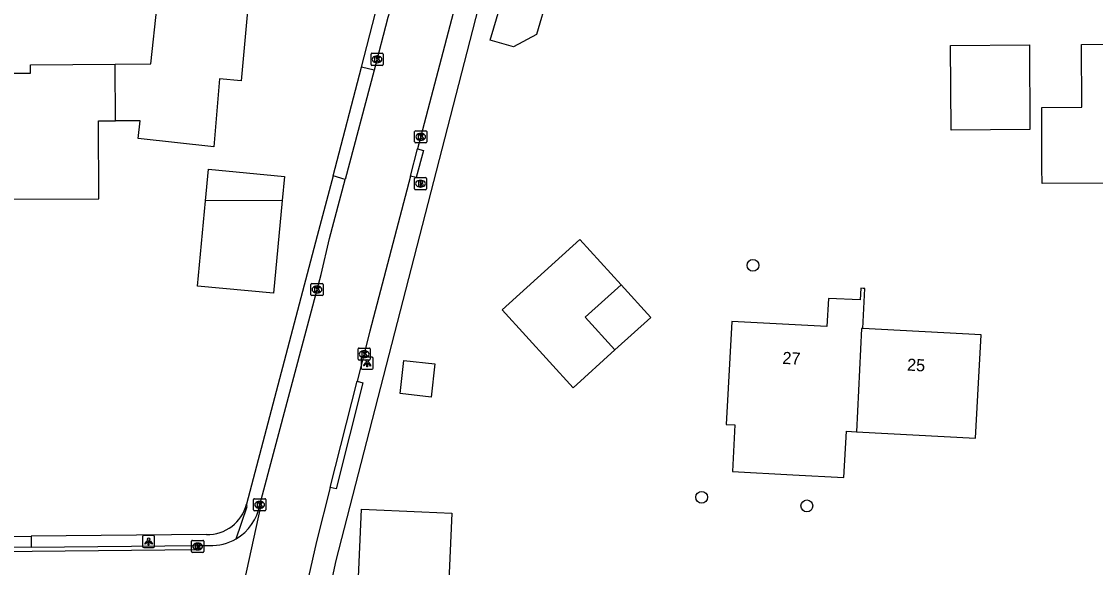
# Model space of a CAD drawing. Extents: x 157321 to 158827, y 386650 to 388532.
# Drawn here: x 157864.7 to 157953.4, y 387870.6 to 387915.7 of the extents above; entities that cross this region are included whole.
import ezdxf

# ---------------------------------------------------------------- set-up
doc = ezdxf.new("R2010")
doc.units = 0
for name, color, linetype in [('IMGEO_Boom', 7, 'Continuous'), ('IMGEO_Brandkraan', 7, 'Continuous'), ('IMGEO_Kolk', 7, 'Continuous'), ('IMGEO_Lichtpunt', 7, 'Continuous'), ('IMGEO_Pand', 7, 'Continuous'), ('IMGEO_Pand_nummerreeks', 7, 'Continuous'), ('IMGEO_Pand_overbouw', 7, 'Continuous'), ('IMGEO_Rijbaan_lokaal_open', 7, 'Continuous'), ('IMGEO_Voetpad_open', 7, 'Continuous')]:
    doc.layers.add(name, color=color, linetype=linetype)

msp = doc.modelspace()

# ---------------------------------------------------------------- linework, layer by layer
at = {"layer": 'IMGEO_Boom'}
for centre in [(157925.139, 387895.56), (157920.905, 387876.395), (157929.593, 387875.683)]:
    msp.add_circle(centre, 0.489, dxfattribs=at)
at = {"layer": 'IMGEO_Brandkraan'}
for p, q in [((157897.26, 387902.814), (157898.112, 387902.814)), ((157897.185, 387901.888), (157897.185, 387902.74)), ((157897.696, 387902.034), (157897.671, 387902.034)), ((157897.673, 387902.594), (157897.698, 387902.594)), ((157898.186, 387902.74), (157898.186, 387901.888)), ((157898.112, 387901.814), (157897.26, 387901.814))]:
    msp.add_line(p, q, dxfattribs=at)
for points in [[(157897.26, 387902.814), (157898.112, 387902.814)], [(157897.185, 387901.888), (157897.185, 387902.74)], [(157897.533, 387902.514), (157897.533, 387902.114), (157897.746, 387902.114)], [(157897.764, 387902.514), (157897.533, 387902.514)], [(157897.712, 387902.433), (157897.658, 387902.433), (157897.658, 387902.357)], [(157897.658, 387902.357), (157897.711, 387902.357)], [(157897.72, 387902.281), (157897.658, 387902.281), (157897.658, 387902.2)], [(157897.658, 387902.2), (157897.72, 387902.2)], [(157898.186, 387902.74), (157898.186, 387901.888)], [(157898.112, 387901.814), (157897.26, 387901.814)]]:
    msp.add_lwpolyline(points, dxfattribs=at)
for centre, radius, start, end in [((157897.262, 387902.738), 0.0765, 91.55205, 178.44795), ((157897.262, 387902.738), 0.0765, 91.55205, 178.44795), ((157898.11, 387902.738), 0.0765, 1.55205, 88.44795), ((157898.11, 387902.738), 0.0765, 1.55205, 88.44795), ((157897.262, 387901.89), 0.0765, 181.55205, 268.44795), ((157897.262, 387901.89), 0.0765, 181.55205, 268.44795), ((157897.713, 387902.395), 0.0379, 267.82845, 90.93552), ((157897.721, 387902.24), 0.0404, 269.87594, 90.50774), ((157897.752, 387902.365), 0.251, 268.66757, 293.53466), ((157897.768, 387902.369), 0.145, 59.4692, 91.53667), ((157897.793, 387902.416), 0.0922, 285.51372, 58.15012), ((157897.798, 387902.224), 0.105, 301.31148, 78.98903), ((157898.11, 387901.89), 0.0765, 271.55205, 358.44795), ((157898.11, 387901.89), 0.0765, 271.55205, 358.44795)]:
    msp.add_arc(centre, radius, start, end, dxfattribs=at)
for centre, major_axis, ratio, start_param, end_param in [((157897.672, 387902.314), (-0.387, 0.002), 0.722429, 4.712389, 7.853982), ((157897.697, 387902.314), (-0.39, 0.002), 0.717154, 1.570796, 4.712389)]:
    msp.add_ellipse(centre, major_axis=major_axis, ratio=ratio, start_param=start_param, end_param=end_param, dxfattribs=at)
at = {"layer": 'IMGEO_Kolk'}
for p, q in [((157893.602, 387912.157), (157893.602, 387913.009)), ((157893.677, 387913.083), (157894.529, 387913.083)), ((157894.09, 387912.863), (157894.115, 387912.863)), ((157894.603, 387913.009), (157894.603, 387912.157)), ((157894.529, 387912.083), (157893.677, 387912.083)), ((157894.113, 387912.303), (157894.088, 387912.303)), ((157897.205, 387905.757), (157897.205, 387906.609)), ((157897.28, 387906.683), (157898.132, 387906.683)), ((157897.693, 387906.463), (157897.718, 387906.463)), ((157898.206, 387906.609), (157898.206, 387905.757)), ((157898.132, 387905.683), (157897.28, 387905.683)), ((157897.716, 387905.903), (157897.691, 387905.903)), ((157888.639, 387893.137), (157888.639, 387893.989)), ((157888.714, 387894.063), (157889.566, 387894.063)), ((157889.64, 387893.989), (157889.64, 387893.137)), ((157889.566, 387893.063), (157888.714, 387893.063)), ((157889.15, 387893.283), (157889.125, 387893.283)), ((157889.127, 387893.843), (157889.152, 387893.843)), ((157892.535, 387887.8), (157892.535, 387888.652)), ((157892.61, 387888.726), (157893.462, 387888.726)), ((157893.536, 387888.652), (157893.536, 387887.8)), ((157893.462, 387887.726), (157892.61, 387887.726)), ((157893.046, 387887.946), (157893.021, 387887.946)), ((157893.023, 387888.506), (157893.048, 387888.506)), ((157883.904, 387875.349), (157883.904, 387876.201)), ((157883.979, 387876.275), (157884.831, 387876.275)), ((157884.905, 387876.201), (157884.905, 387875.349)), ((157884.831, 387875.275), (157883.979, 387875.275)), ((157884.415, 387875.495), (157884.39, 387875.495)), ((157884.392, 387876.055), (157884.417, 387876.055)), ((157878.784, 387871.907), (157878.784, 387872.759)), ((157878.859, 387872.833), (157879.711, 387872.833)), ((157879.272, 387872.613), (157879.297, 387872.613)), ((157879.785, 387872.759), (157879.785, 387871.907)), ((157879.711, 387871.833), (157878.859, 387871.833)), ((157879.295, 387872.053), (157879.27, 387872.053))]:
    msp.add_line(p, q, dxfattribs=at)
for points in [[(157893.602, 387912.157), (157893.602, 387913.009)], [(157893.677, 387913.083), (157894.529, 387913.083)], [(157893.923, 387912.783), (157894.046, 387912.783), (157894.046, 387912.632), (157894.176, 387912.783), (157894.34, 387912.783), (157894.194, 387912.632), (157894.347, 387912.383), (157894.195, 387912.383), (157894.11, 387912.547), (157894.046, 387912.48), (157894.046, 387912.383), (157893.923, 387912.383), (157893.923, 387912.783)], [(157894.603, 387913.009), (157894.603, 387912.157)], [(157894.529, 387912.083), (157893.677, 387912.083)], [(157897.205, 387905.757), (157897.205, 387906.609)], [(157897.28, 387906.683), (157898.132, 387906.683)], [(157897.526, 387906.383), (157897.649, 387906.383), (157897.649, 387906.232), (157897.779, 387906.383), (157897.943, 387906.383), (157897.797, 387906.232), (157897.95, 387905.983), (157897.798, 387905.983), (157897.713, 387906.147), (157897.649, 387906.08), (157897.649, 387905.983), (157897.526, 387905.983), (157897.526, 387906.383)], [(157898.206, 387906.609), (157898.206, 387905.757)], [(157898.132, 387905.683), (157897.28, 387905.683)], [(157888.639, 387893.137), (157888.639, 387893.989)], [(157888.714, 387894.063), (157889.566, 387894.063)], [(157889.64, 387893.989), (157889.64, 387893.137)], [(157889.566, 387893.063), (157888.714, 387893.063)], [(157888.96, 387893.763), (157889.083, 387893.763), (157889.083, 387893.612), (157889.213, 387893.763), (157889.377, 387893.763), (157889.231, 387893.612), (157889.384, 387893.363), (157889.232, 387893.363), (157889.147, 387893.527), (157889.083, 387893.46), (157889.083, 387893.363), (157888.96, 387893.363), (157888.96, 387893.763)], [(157892.535, 387887.8), (157892.535, 387888.652)], [(157892.61, 387888.726), (157893.462, 387888.726)], [(157893.536, 387888.652), (157893.536, 387887.8)], [(157893.462, 387887.726), (157892.61, 387887.726)], [(157892.856, 387888.426), (157892.979, 387888.426), (157892.979, 387888.275), (157893.109, 387888.426), (157893.273, 387888.426), (157893.127, 387888.275), (157893.28, 387888.026), (157893.128, 387888.026), (157893.043, 387888.19), (157892.979, 387888.123), (157892.979, 387888.026), (157892.856, 387888.026), (157892.856, 387888.426)], [(157883.904, 387875.349), (157883.904, 387876.201)], [(157883.979, 387876.275), (157884.831, 387876.275)], [(157884.905, 387876.201), (157884.905, 387875.349)], [(157884.831, 387875.275), (157883.979, 387875.275)], [(157884.225, 387875.975), (157884.348, 387875.975), (157884.348, 387875.824), (157884.478, 387875.975), (157884.642, 387875.975), (157884.496, 387875.824), (157884.649, 387875.575), (157884.497, 387875.575), (157884.412, 387875.739), (157884.348, 387875.672), (157884.348, 387875.575), (157884.225, 387875.575), (157884.225, 387875.975)], [(157878.784, 387871.907), (157878.784, 387872.759)], [(157878.859, 387872.833), (157879.711, 387872.833)], [(157879.785, 387872.759), (157879.785, 387871.907)], [(157879.711, 387871.833), (157878.859, 387871.833)], [(157879.105, 387872.533), (157879.228, 387872.533), (157879.228, 387872.382), (157879.358, 387872.533), (157879.522, 387872.533), (157879.376, 387872.382), (157879.529, 387872.133), (157879.377, 387872.133), (157879.292, 387872.297), (157879.228, 387872.23), (157879.228, 387872.133), (157879.105, 387872.133), (157879.105, 387872.533)]]:
    msp.add_lwpolyline(points, dxfattribs=at)
for centre, start, end in [((157893.679, 387913.007), 91.55205, 178.44795), ((157893.679, 387913.007), 91.55205, 178.44795), ((157894.527, 387913.007), 1.55205, 88.44795), ((157894.527, 387913.007), 1.55205, 88.44795), ((157893.679, 387912.159), 181.55205, 268.44795), ((157893.679, 387912.159), 181.55205, 268.44795), ((157894.527, 387912.159), 271.55205, 358.44795), ((157894.527, 387912.159), 271.55205, 358.44795), ((157897.282, 387906.607), 91.55205, 178.44795), ((157897.282, 387906.607), 91.55205, 178.44795), ((157898.13, 387906.607), 1.55205, 88.44795), ((157898.13, 387906.607), 1.55205, 88.44795), ((157897.282, 387905.759), 181.55205, 268.44795), ((157897.282, 387905.759), 181.55205, 268.44795), ((157898.13, 387905.759), 271.55205, 358.44795), ((157898.13, 387905.759), 271.55205, 358.44795), ((157888.716, 387893.987), 91.55205, 178.44795), ((157888.716, 387893.987), 91.55205, 178.44795), ((157889.564, 387893.987), 1.55205, 88.44795), ((157889.564, 387893.987), 1.55205, 88.44795), ((157888.716, 387893.139), 181.55205, 268.44795), ((157888.716, 387893.139), 181.55205, 268.44795), ((157889.564, 387893.139), 271.55205, 358.44795), ((157889.564, 387893.139), 271.55205, 358.44795), ((157892.612, 387888.65), 91.55205, 178.44795), ((157892.612, 387888.65), 91.55205, 178.44795), ((157893.46, 387888.65), 1.55205, 88.44795), ((157893.46, 387888.65), 1.55205, 88.44795), ((157892.612, 387887.802), 181.55205, 268.44795), ((157892.612, 387887.802), 181.55205, 268.44795), ((157893.46, 387887.802), 271.55205, 358.44795), ((157893.46, 387887.802), 271.55205, 358.44795), ((157883.981, 387876.199), 91.55205, 178.44795), ((157883.981, 387876.199), 91.55205, 178.44795), ((157884.829, 387876.199), 1.55205, 88.44795), ((157884.829, 387876.199), 1.55205, 88.44795), ((157883.981, 387875.351), 181.55205, 268.44795), ((157883.981, 387875.351), 181.55205, 268.44795), ((157884.829, 387875.351), 271.55205, 358.44795), ((157884.829, 387875.351), 271.55205, 358.44795), ((157878.861, 387872.757), 91.55205, 178.44795), ((157878.861, 387872.757), 91.55205, 178.44795), ((157879.709, 387872.757), 1.55205, 88.44795), ((157879.709, 387872.757), 1.55205, 88.44795), ((157878.861, 387871.909), 181.55205, 268.44795), ((157878.861, 387871.909), 181.55205, 268.44795), ((157879.709, 387871.909), 271.55205, 358.44795), ((157879.709, 387871.909), 271.55205, 358.44795)]:
    msp.add_arc(centre, 0.0765, start, end, dxfattribs=at)
for centre, major_axis, ratio, start_param, end_param in [((157894.089, 387912.583), (-0.387, 0.002), 0.722429, 4.712389, 7.853982), ((157894.114, 387912.583), (-0.39, 0.002), 0.717154, 1.570796, 4.712389), ((157897.692, 387906.183), (-0.387, 0.002), 0.722429, 4.712389, 7.853982), ((157897.717, 387906.183), (-0.39, 0.002), 0.717154, 1.570796, 4.712389), ((157889.126, 387893.563), (-0.387, 0.002), 0.722429, 4.712389, 7.853982), ((157889.151, 387893.563), (-0.39, 0.002), 0.717154, 1.570796, 4.712389), ((157893.022, 387888.226), (-0.387, 0.002), 0.722429, 4.712389, 7.853982), ((157893.047, 387888.226), (-0.39, 0.002), 0.717154, 1.570796, 4.712389), ((157884.391, 387875.775), (-0.387, 0.002), 0.722429, 4.712389, 7.853982), ((157884.416, 387875.775), (-0.39, 0.002), 0.717154, 1.570796, 4.712389), ((157879.271, 387872.333), (-0.387, 0.002), 0.722429, 4.712389, 7.853982), ((157879.296, 387872.333), (-0.39, 0.002), 0.717154, 1.570796, 4.712389)]:
    msp.add_ellipse(centre, major_axis=major_axis, ratio=ratio, start_param=start_param, end_param=end_param, dxfattribs=at)
at = {"layer": 'IMGEO_Lichtpunt'}
for p, q in [((157892.787, 387887.869), (157892.787, 387887.062)), ((157892.787, 387887.869), (157892.787, 387887.062)), ((157893.689, 387887.964), (157892.881, 387887.964)), ((157893.689, 387887.964), (157892.881, 387887.964)), ((157893.783, 387887.062), (157893.783, 387887.869)), ((157893.783, 387887.062), (157893.783, 387887.869)), ((157892.881, 387886.968), (157893.689, 387886.968)), ((157892.881, 387886.968), (157893.689, 387886.968)), ((157874.732, 387873.133), (157874.732, 387872.326)), ((157874.732, 387873.133), (157874.732, 387872.326)), ((157875.634, 387873.228), (157874.826, 387873.228)), ((157875.634, 387873.228), (157874.826, 387873.228)), ((157875.728, 387872.326), (157875.728, 387873.133)), ((157875.728, 387872.326), (157875.728, 387873.133)), ((157874.826, 387872.232), (157875.634, 387872.232)), ((157874.826, 387872.232), (157875.634, 387872.232))]:
    msp.add_line(p, q, dxfattribs=at)
for points in [[(157893.161, 387887.533), (157893.2, 387887.505), (157893.012, 387887.243), (157892.974, 387887.27), (157893.161, 387887.533)], [(157893.263, 387887.485), (157893.31, 387887.485), (157893.31, 387887.163), (157893.263, 387887.163), (157893.263, 387887.485)], [(157893.373, 387887.505), (157893.411, 387887.532), (157893.598, 387887.27), (157893.559, 387887.242), (157893.373, 387887.505)], [(157875.106, 387872.797), (157875.145, 387872.769), (157874.957, 387872.507), (157874.919, 387872.534), (157875.106, 387872.797)], [(157875.208, 387872.749), (157875.255, 387872.749), (157875.255, 387872.427), (157875.208, 387872.427), (157875.208, 387872.749)], [(157875.318, 387872.769), (157875.356, 387872.796), (157875.543, 387872.534), (157875.504, 387872.506), (157875.318, 387872.769)]]:
    msp.add_lwpolyline(points, dxfattribs=at)
for centre in [(157893.286, 387887.667), (157875.231, 387872.931)]:
    msp.add_circle(centre, 0.0994, dxfattribs=at)
for centre, start, end in [((157892.881, 387887.869), 90, 180), ((157892.881, 387887.869), 90, 180), ((157893.689, 387887.869), 0, 90), ((157893.689, 387887.869), 0, 90), ((157892.881, 387887.062), 180, 270), ((157892.881, 387887.062), 180, 270), ((157893.689, 387887.062), 270, 0), ((157893.689, 387887.062), 270, 360), ((157874.826, 387873.133), 90, 180), ((157874.826, 387873.133), 90, 180), ((157875.634, 387873.133), 0, 90), ((157875.634, 387873.133), 0, 90), ((157874.826, 387872.326), 180, 270), ((157874.826, 387872.326), 180, 270), ((157875.634, 387872.326), 270, 0), ((157875.634, 387872.326), 270, 360)]:
    msp.add_arc(centre, 0.0946, start, end, dxfattribs=at)
at = {"layer": 'IMGEO_Pand'}
for points in [[(157872.485, 387912.196), (157875.425, 387912.22), (157876.476, 387921.936), (157882.02, 387921.437)], [(157882.029, 387919.298), (157881.877, 387917.614), (157883.477, 387917.47), (157882.876, 387910.809), (157881.078, 387910.972), (157880.616, 387905.364), (157874.372, 387906.031), (157874.523, 387907.509), (157872.507, 387907.501)], [(157903.443, 387914.175), (157904.782, 387918.743), (157908.172, 387917.749), (157907.263, 387914.648), (157905.375, 387913.609), (157903.443, 387914.175)], [(157941.516, 387906.738), (157941.467, 387913.731), (157947.968, 387913.793), (157948.001, 387906.783), (157941.516, 387906.738)], [(157958.547, 387904.282), (157955.232, 387904.268), (157955.24, 387902.349), (157949.012, 387902.324), (157949.009, 387903.595), (157948.995, 387908.594), (157952.303, 387908.644), (157952.273, 387913.81), (157958.5, 387913.861), (157958.525, 387908.676)], [(157851.068, 387909.577), (157851.399, 387909.576), (157856.148, 387909.563), (157856.159, 387913.343), (157861.669, 387913.338), (157861.664, 387911.455), (157865.484, 387911.445), (157865.486, 387912.14), (157872.485, 387912.196)], [(157872.507, 387907.501), (157872.485, 387912.196)], [(157851.035, 387903.944), (157851.135, 387903.944), (157855.469, 387903.944), (157855.432, 387899.553), (157860.684, 387899.577), (157860.696, 387901.022), (157871.112, 387901.063), (157871.086, 387907.495), (157872.507, 387907.501)], [(157879.925, 387900.905), (157880.166, 387903.496), (157886.466, 387902.916), (157886.273, 387900.914)], [(157886.273, 387900.914), (157885.536, 387893.257), (157879.267, 387893.843), (157879.925, 387900.905)], [(157886.273, 387900.914), (157879.925, 387900.905)], [(157910.282, 387885.431), (157904.426, 387891.879), (157910.845, 387897.707), (157914.246, 387893.961), (157911.285, 387891.272), (157913.739, 387888.57), (157910.282, 387885.431)], [(157934.205, 387890.336), (157934.385, 387893.645), (157934.255, 387893.652), (157934.056, 387893.663), (157934.004, 387892.705), (157931.367, 387892.818), (157931.238, 387890.501), (157923.41, 387890.934), (157922.937, 387882.408), (157923.656, 387882.368), (157923.443, 387878.525), (157928.436, 387878.248), (157932.649, 387878.015), (157932.863, 387881.857), (157933.682, 387881.812)], [(157934.205, 387890.336), (157934.095, 387890.342), (157933.682, 387881.812)], [(157933.682, 387881.812), (157943.527, 387881.266), (157943.724, 387884.826), (157944.001, 387889.818), (157934.205, 387890.336)], [(157898.576, 387884.671), (157896.015, 387884.958), (157896.323, 387887.711), (157898.884, 387887.424), (157898.576, 387884.671)], [(157897.256, 387862.17), (157892.26, 387862.385), (157892.331, 387864.026), (157891.148, 387864.077), (157891.288, 387867.344), (157892.465, 387867.293), (157892.814, 387875.399), (157897.81, 387875.185), (157900.27, 387875.079), (157899.71, 387862.065), (157897.256, 387862.17)]]:
    msp.add_lwpolyline(points, dxfattribs=at)
at = {"layer": 'IMGEO_Pand_overbouw'}
msp.add_lwpolyline([(157914.246, 387893.961), (157911.285, 387891.272), (157913.739, 387888.57), (157916.7, 387891.258)], close=True, dxfattribs=at)
at = {"layer": 'IMGEO_Rijbaan_lokaal_open'}
for points in [[(157899.694, 387956.959), (157896.577, 387924.266), (157896.206, 387921.386), (157895.929, 387919.483), (157895.255, 387916.935), (157894.993, 387916.056), (157893.873, 387911.678)], [(157901.007, 387919.48), (157900.523, 387916.931), (157897.442, 387905.179)], [(157893.873, 387911.678), (157891.462, 387902.665)], [(157896.853, 387902.936), (157897.442, 387905.179)], [(157896.853, 387902.936), (157893.495, 387890.128), (157892.448, 387885.981)], [(157884.405, 387875.771), (157889.471, 387894.81), (157890.178, 387897.774), (157891.462, 387902.665)], [(157890.233, 387877.205), (157892.448, 387885.981)], [(157890.233, 387877.205), (157889.103, 387872.728), (157886.974, 387863.377), (157886.524, 387861.427)], [(157884.405, 387875.771), (157884.447, 387875.497), (157881.023, 387859.868)], [(157879.314, 387872.397), (157879.295, 387872.046), (157830.036, 387871.565)], [(157865.533, 387872.262), (157861.348, 387872.221)], [(157865.533, 387872.262), (157879.314, 387872.397)], [(157879.314, 387872.397), (157880.256, 387872.406)]]:
    msp.add_lwpolyline(points, dxfattribs=at)
for centre, radius, start, end in [((157880.402, 387876.469), 4.064, 300.53011, 350.10298), ((157880.399, 387876.462), 4.059, 267.97582, 300.60851)]:
    msp.add_arc(centre, radius, start, end, dxfattribs=at)
at = {"layer": 'IMGEO_Voetpad_open'}
for points in [[(157892.827, 387911.936), (157893.955, 387916.331), (157894.547, 387918.169), (157894.576, 387918.259), (157895.255, 387921.709), (157896.29, 387933.165)], [(157888.434, 387860.948), (157889.589, 387865.949), (157890.735, 387871.172), (157903.152, 387919.52), (157904.816, 387919.531)], [(157890.461, 387902.953), (157892.827, 387911.936)], [(157893.873, 387911.678), (157892.827, 387911.936)], [(157897.442, 387905.179), (157897.925, 387905.053), (157897.336, 387902.81), (157896.853, 387902.936)], [(157890.461, 387902.953), (157889.156, 387897.999), (157883.327, 387875.816)], [(157891.462, 387902.665), (157890.461, 387902.953)], [(157892.448, 387885.981), (157892.932, 387885.859), (157890.717, 387877.083), (157890.233, 387877.205)], [(157882.466, 387872.969), (157883.368, 387875.62), (157883.327, 387875.816)], [(157861.32, 387873.13), (157865.526, 387873.171)], [(157880.014, 387873.313), (157865.526, 387873.171)], [(157865.526, 387873.171), (157865.533, 387872.262)]]:
    msp.add_lwpolyline(points, dxfattribs=at)
msp.add_arc((157880.078, 387876.672), 3.359, 268.90173, 345.24099, dxfattribs=at)

# ---------------------------------------------------------------- texts
at = {"layer": 'IMGEO_Pand_nummerreeks'}
for s, p in [('27', (157927.555, 387887.424)), ('25', (157937.85, 387886.866))]:
    msp.add_text(s, height=1, rotation=356.9003, dxfattribs=at).set_placement(p)

doc.saveas('drawing.dxf')
